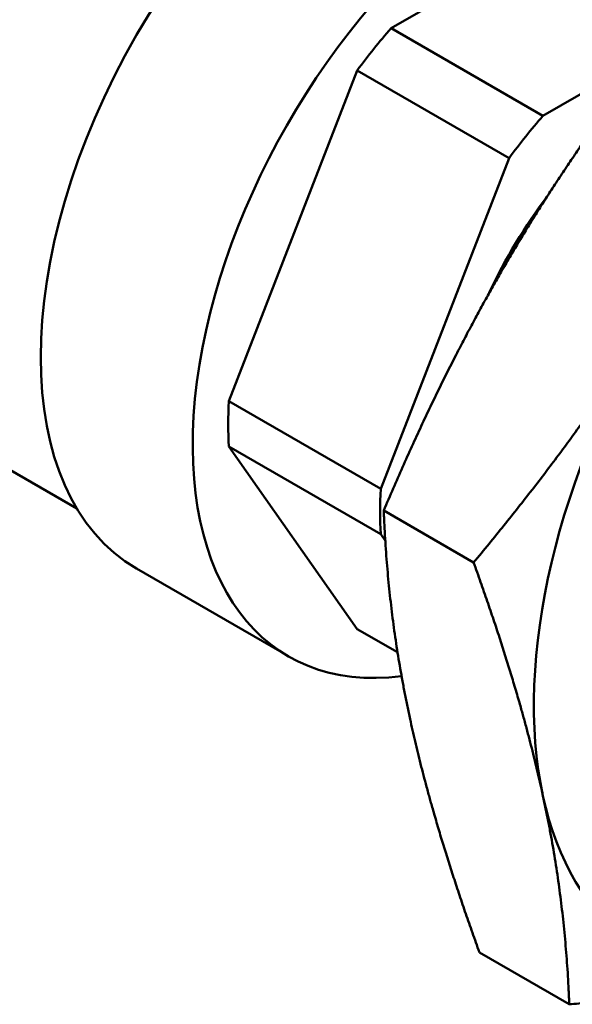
# Model space of a CAD drawing. Header units: inches. Extents: x 0.1 to 33.9, y 0.6 to 21.4.
# Tile 279 of 285: x 30.561 to 30.928, y 13.758 to 14.413. Entities that reach past the tile are written whole.
import ezdxf

# ---------------------------------------------------------------- set-up
doc = ezdxf.new("R2010")
doc.units = ezdxf.units.IN
doc.header["$MEASUREMENT"] = 0
doc.layers.add('Visible (ANSI)', color=7, linetype='Continuous', lineweight=50)

msp = doc.modelspace()

# ---------------------------------------------------------------- linework, layer by layer
at = {"layer": 'Visible (ANSI)'}
for p, q in [((30.80785, 14.40729), (30.97868, 14.50592)), ((30.90886, 14.34897), (30.80785, 14.40729)), ((30.97773, 14.38873), (30.90886, 14.34897)), ((30.69991, 14.15913), (30.78533, 14.37927)), ((30.78533, 14.37927), (30.88634, 14.32095)), ((30.88634, 14.32095), (30.80093, 14.10081)), ((30.80093, 14.10081), (30.69991, 14.15913)), ((30.59879, 14.08776), (30.52641, 14.12955)), ((30.69991, 14.1291), (30.80093, 14.07078)), ((30.78533, 14.00759), (30.69991, 14.1291)), ((30.86271, 14.05193), (30.80294, 14.08644)), ((30.80093, 14.07078), (30.80395, 14.06648)), ((30.73951, 13.98945), (30.6385, 14.04777)), ((30.81211, 13.99213), (30.78533, 14.00759)), ((30.92636, 13.75792), (30.86659, 13.79243))]:
    msp.add_line(p, q, dxfattribs=at)
for centre, major_axis, start_param, end_param in [((30.79225, 14.31407), (-0.15375, -0.2663), 3.141593, 6.283185), ((30.89326, 14.25575), (-0.15375, -0.2663), 2.739928, 6.699339), ((30.89326, 14.25575), (0.13703, 0.23734), 1.241842, 1.376152), ((30.99428, 14.19743), (0.13703, 0.23734), 1.241842, 1.376152), ((30.99428, 14.19743), (-0.10666, -0.18474), 4.504586, 4.860091), ((31.15691, 14.10353), (0.17969, 0.31123), 1.527648, 2.574846), ((30.89326, 14.25575), (0.13703, 0.23734), 2.289039, 2.42335), ((30.99428, 14.19743), (0.13703, 0.23734), 2.289039, 2.42335), ((31.15691, 14.10353), (-0.17969, -0.31123), 5.716439, 6.72103)]:
    msp.add_ellipse(centre, major_axis=major_axis, ratio=0.57735, start_param=start_param, end_param=end_param, dxfattribs=at)
for points, weights in [([(30.89675, 14.27163), (30.94693, 14.35375), (31.01918, 14.44031)], [1.55306974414, 1.55306974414, 1.44156435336]), ([(30.80294, 14.08644), (30.84658, 14.18952), (30.89675, 14.27163)], [1.44156435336, 1.55306974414, 1.55306974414]), ([(30.98514, 14.2206), (30.93496, 14.13849), (30.86271, 14.05193)], [1.55306974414, 1.55306974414, 1.44156435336]), ([(30.80294, 14.08644), (30.80569, 14.01592), (30.82046, 13.94769)], [1.44156435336, 1.55306974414, 1.55306974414]), ([(30.86271, 14.05193), (30.89408, 13.96489), (30.90885, 13.89666)], [1.44156435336, 1.55306974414, 1.55306974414]), ([(30.82046, 13.94769), (30.83523, 13.87947), (30.86659, 13.79243)], [1.55306974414, 1.55306974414, 1.44156435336]), ([(30.90885, 13.89666), (30.92362, 13.82844), (30.92636, 13.75792)], [1.55306974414, 1.55306974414, 1.44156435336]), ([(30.92636, 13.75792), (31.00933, 13.76515), (31.07065, 13.77752)], [1.44156435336, 1.54458896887, 1.55242472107])]:
    msp.add_rational_spline(points, weights, degree=2, dxfattribs=at)

doc.saveas('drawing.dxf')
